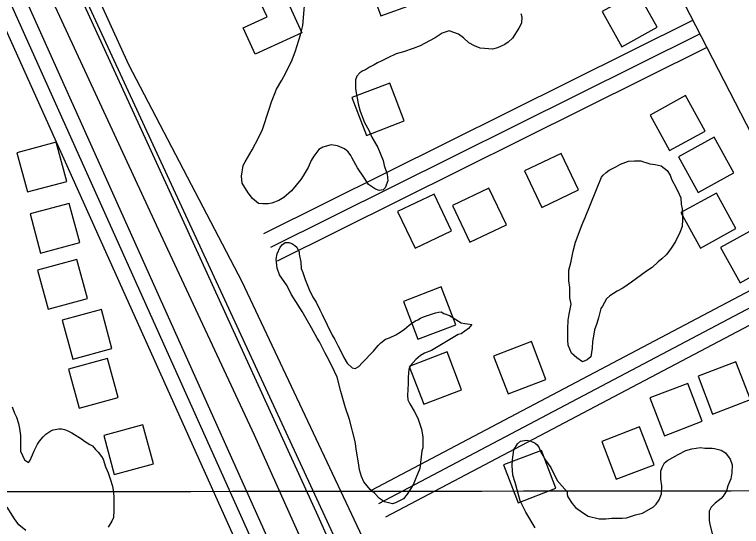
# Model space of a CAD drawing. Extents: x 3313442 to 3351311, y 721974 to 747360.
# Drawn here: x 3326081 to 3326799, y 739450 to 739955 of the extents above; entities that cross this region are included whole.
import ezdxf

# ---------------------------------------------------------------- set-up
doc = ezdxf.new("R2010")
doc.units = 0
for name, color, linetype in [('V-BLDG-OTLN', 7, 'Continuous'), ('V-GRID-MAJR', 7, 'Continuous'), ('V-RAIL-TRAK', 7, 'Continuous'), ('V-ROAD-CNTR', 7, 'Continuous'), ('V-SITE-VEGE', 7, 'Continuous'), ('V-TOPO-SHOR', 7, 'Continuous')]:
    doc.layers.add(name, color=color, linetype=linetype)

msp = doc.modelspace()

# ---------------------------------------------------------------- linework, layer by layer
at = {"layer": 'V-BLDG-OTLN'}
for points in [[(3326339.028, 739993.716), (3326364.909, 739937.353), (3326318.6890000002, 739916.1290000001), (3326306.799, 739942.024), (3326330.472, 739952.897), (3326316.482, 739983.363)], [(3326715.3675318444, 739942.7750873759), (3326696.0075705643, 739977.777017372), (3326661.0046405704, 739958.4180560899), (3326680.36460185, 739923.415126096)], [(3326414.207134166, 739873.3272262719), (3326428.507105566, 739835.9713009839), (3326465.8640308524, 739850.271272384), (3326451.563059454, 739887.62819767)], [(3326762.685437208, 739840.2512924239), (3326743.3254759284, 739875.25322242), (3326708.322545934, 739855.8942611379), (3326727.682507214, 739820.8913311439)], [(3326132.833696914, 739790.514391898), (3326122.367717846, 739829.1203146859), (3326083.76079506, 739818.654335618), (3326094.227774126, 739780.047412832)], [(3326790.877380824, 739799.035374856), (3326771.5174195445, 739834.037304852), (3326736.51448955, 739814.67834357), (3326755.8744508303, 739779.675413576)], [(3326620.540721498, 739818.12333668), (3326584.418793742, 739800.9413710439), (3326601.5997593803, 739764.8194432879), (3326637.721687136, 739782.0014089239)], [(3326549.450863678, 739783.806405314), (3326513.328935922, 739766.6244396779), (3326530.50990156, 739730.5025119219), (3326566.6318293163, 739747.6844775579)], [(3326793.128376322, 739744.005484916), (3326773.768415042, 739779.007414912), (3326738.7654850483, 739759.64845363), (3326758.1254463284, 739724.6455236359)], [(3326495.4259717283, 739777.9414170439), (3326459.304043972, 739760.7594514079), (3326476.48500961, 739724.6375236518), (3326512.606937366, 739741.8194892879)], [(3326145.7276711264, 739730.2085125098), (3326135.2616920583, 739768.814435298), (3326096.654769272, 739758.3484562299), (3326107.121748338, 739719.7415334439)], [(3326832.2372981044, 739709.685553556), (3326812.8773368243, 739744.687483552), (3326777.87440683, 739725.32852227), (3326797.23436811, 739690.3255922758)], [(3326153.196656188, 739674.827623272), (3326142.7306771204, 739713.4335460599), (3326104.123754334, 739702.9675669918), (3326114.5907334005, 739664.3606442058)], [(3326464.977032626, 739672.020628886), (3326479.2770040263, 739634.664703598), (3326516.6339293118, 739648.9646749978), (3326502.3329579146, 739686.3216002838)], [(3326177.5116075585, 739625.3637221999), (3326167.04562849, 739663.9696449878), (3326128.4387057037, 739653.50366592), (3326138.90568477, 739614.896743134)], [(3326553.9868546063, 739618.0117369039), (3326568.286826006, 739580.655811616), (3326605.6437512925, 739594.9557830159), (3326591.342779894, 739632.312708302)], [(3326470.783021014, 739607.8257572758), (3326485.082992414, 739570.4698319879), (3326522.4399177, 739584.7698033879), (3326508.1389463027, 739622.1267286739)], [(3326183.6315953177, 739577.011818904), (3326173.16561625, 739615.6177416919), (3326134.5586934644, 739605.151762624), (3326145.0256725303, 739566.544839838)], [(3326755.7394511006, 739598.1037767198), (3326770.0394225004, 739560.7478514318), (3326807.396347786, 739575.0478228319), (3326793.095376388, 739612.4047481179)], [(3326708.151546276, 739576.640819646), (3326722.4515176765, 739539.2848943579), (3326759.8084429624, 739553.584865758), (3326745.507471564, 739590.941791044)], [(3326218.394525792, 739511.509949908), (3326207.9285467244, 739550.1158726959), (3326169.321623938, 739539.6498936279), (3326179.788603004, 739501.0429708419)], [(3326660.621641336, 739533.7449054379), (3326674.921612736, 739496.38898015), (3326712.278538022, 739510.68895155), (3326697.977566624, 739548.0458768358)], [(3326563.860834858, 739510.510951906), (3326578.160806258, 739473.155026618), (3326615.517731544, 739487.454998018), (3326601.2167601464, 739524.8119233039)]]:
    msp.add_lwpolyline(points, close=True, dxfattribs=at)
at = {"layer": 'V-GRID-MAJR'}
msp.add_spline([(3317564.568, 739474.495), (3322811.884, 739480.219), (3328059.2, 739486.706), (3333306.515, 739493.957), (3338553.829, 739501.97), (3343801.142, 739510.747), (3349048.453, 739520.287), (3349048.454, 739520.287)], degree=3, dxfattribs=at)
at = {"layer": 'V-RAIL-TRAK'}
msp.add_lwpolyline([(3326699.8340000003, 738760.478), (3326584.399, 739013.873), (3326466.7, 739269.1190000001), (3326443.1240000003, 739319.774), (3326380.791, 739459.819), (3326247.198, 739753.3030000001), (3326099.1010000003, 740076.426), (3325975.4450000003, 740348.284), (3325938.9760000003, 740429.567), (3325854.316, 740614.905), (3325750.765, 740838.4500000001), (3325632.083, 741098.931), (3325572.791, 741229.7390000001), (3325517.727, 741353.186), (3325394.6580000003, 741622.052), (3325260.617, 741915.4400000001), (3325221.647, 741999.152), (3325183.407, 742083.8640000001), (3325182.844, 742085.113)], dxfattribs=at)
at = {"layer": 'V-ROAD-CNTR'}
for points in [[(3326777.238408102, 738600.4847719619), (3326777.100408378, 738600.716771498), (3326618.9117247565, 738947.8250772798), (3326405.994150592, 739419.993132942), (3326147.297667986, 739979.9420130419), (3325907.7811470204, 740506.4829599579), (3325622.2697180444, 741132.2607084), (3325395.42717173, 741626.860719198), (3325163.2176361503, 742137.379698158), (3324819.802322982, 742890.4051921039), (3324514.301933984, 743562.57584776), (3324154.847652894, 744348.9932749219), (3323646.923668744, 745459.785053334), (3323606.4667496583, 745547.888877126)], [(3325493.6559752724, 741244.921483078), (3325488.244986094, 741244.241484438), (3325537.470887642, 741161.209650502), (3325565.545831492, 741106.4597600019), (3326367.223228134, 739321.0883307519)], [(3326492.072978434, 740451.9560690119), (3326819.852322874, 739814.7173434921), (3327059.0498444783, 739341.5322898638)], [(3325891.832178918, 740416.425140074), (3326376.80020898, 739336.3783001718)], [(3326068.231826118, 739950.3370722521), (3326344.34527389, 739335.4183020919)], [(3326327.4253077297, 739739.0094949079), (3326750.6784612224, 739949.6360736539)], [(3326334.108294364, 739725.580521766), (3326757.361447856, 739936.207100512)], [(3326340.7912809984, 739712.151548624), (3326764.04443449, 739922.7781273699)], [(3326440.639081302, 739472.473027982), (3327225.54351149, 739886.7681993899)], [(3326433.6370953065, 739485.738001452), (3327183.3055959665, 739881.434210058)], [(3326447.641067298, 739459.208054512), (3327232.5454974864, 739873.50322592)]]:
    msp.add_lwpolyline(points, dxfattribs=at)
at = {"layer": 'V-SITE-VEGE'}
for points in [[(3326496.276, 739932.278), (3326490.611, 739929.388), (3326481.548, 739924.481), (3326474.747, 739921.581), (3326465.103, 739918.376), (3326457.724, 739916.326), (3326449.507, 739912.562), (3326443.843, 739909.672), (3326439.308, 739907.647), (3326436.1950000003, 739905.6290000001), (3326431.663, 739903.317), (3326427.702, 739900.726), (3326424.8680000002, 739899.5650000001), (3326422.038, 739897.837), (3326418.937, 739894.398), (3326417.8310000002, 739890.693), (3326417.899, 739882.161), (3326418.802, 739875.915), (3326420.8740000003, 739865.689), (3326422.345, 739859.73), (3326426.701, 739848.672), (3326430.744, 739841.025), (3326433.926, 739834.226), (3326439.6950000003, 739824.035), (3326444.918, 739811.278), (3326446.095, 739806.1680000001), (3326449.0100000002, 739797.659), (3326449.63, 739791.122), (3326447.126, 739784.277), (3326445.149, 739782.27), (3326441.176, 739781.385), (3326437.467, 739782.7760000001), (3326430.6040000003, 739787.554), (3326426.574, 739793.782), (3326419.664, 739803.965), (3326414.47, 739813.308), (3326413.024, 739816.14), (3326410.436, 739819.816), (3326406.9990000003, 739822.632), (3326399.866, 739825.704), (3326393.8880000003, 739826.509), (3326385.6550000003, 739824.453), (3326381.694, 739822.145), (3326376.625, 739815.562), (3326374.102, 739810.995), (3326371.0300000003, 739804.143), (3326366.258, 739796.139), (3326363.7290000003, 739792.422), (3326354.718, 739781.258), (3326347.091, 739774.656), (3326342.282, 739771.4890000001), (3326335.194, 739768.872), (3326331.502, 739768.274), (3326326.382, 739768.233), (3326322.11, 739768.77), (3326316.1010000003, 739773.554), (3326311.79, 739779.204), (3326306.025, 739788.83), (3326305.4, 739795.652), (3326307.024, 739806.187), (3326308.984, 739809.9), (3326315.714, 739821.6140000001), (3326322.159, 739833.611), (3326326.079, 739841.607), (3326332.741, 739861.853), (3326334.9590000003, 739868.98), (3326338.305, 739877.2540000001), (3326339.6920000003, 739881.533), (3326345.025, 739890.392), (3326348.947, 739897.818), (3326355.3850000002, 739910.385), (3326358.441, 739919.513), (3326363.434, 739935.192), (3326365.916, 739944.5970000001), (3326367.725, 739967.649)], [(3326438.559, 739965.3740000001), (3326442.632, 739954.032)], [(3326442.632, 739954.032), (3326473.827, 739965.089)], [(3326580.833, 739956.278), (3326581.716, 739952.873), (3326581.483, 739946.616), (3326578.961, 739941.756), (3326572.785, 739932.04), (3326568.265, 739928.022), (3326565.154, 739925.7220000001), (3326557.787, 739922.251), (3326552.9620000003, 739921.073), (3326544.995, 739921.577), (3326540.727, 739922.1140000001), (3326535.302, 739924.344), (3326529.59, 739927.426), (3326524.431, 739932.221), (3326519.2830000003, 739935.876), (3326510.157, 739939.2170000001), (3326503.349, 739936.886), (3326496.276, 739932.278)], [(3326505.006, 739659.888), (3326510.4250000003, 739657.9400000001), (3326513.856, 739655.976), (3326516.715, 739654.01), (3326521.859, 739650.922), (3326525.5640000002, 739650.098), (3326528.409, 739649.836), (3326532.396, 739649.017), (3326529.2970000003, 739645.294), (3326521.9450000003, 739640.116), (3326519.109, 739639.24), (3326492.786, 739623.386), (3326485.982, 739620.7710000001), (3326482.017, 739618.465), (3326477.215, 739614.7270000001), (3326471.857, 739608.712), (3326470.467, 739604.721), (3326469.676, 739597.035), (3326469.727, 739590.778), (3326468.968, 739579.111), (3326469.287, 739574.849), (3326471.308, 739570.884), (3326475.634, 739563.523), (3326479.1010000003, 739556.726), (3326482.8880000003, 739545.665), (3326484.086, 739538.28), (3326484.1720000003, 739527.4720000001), (3326483.344, 739524.337), (3326481.208, 739506.9720000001), (3326477.305, 739497.27), (3326474.5130000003, 739490.707), (3326468.613, 739481.558), (3326464.953, 739476.979), (3326457.306, 739472.934), (3326454.185, 739472.055), (3326446.2060000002, 739473.983), (3326441.344, 739477.358), (3326436.755, 739482.439), (3326432.171, 739486.383), (3326425.855, 739493.7270000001), (3326423.821, 739499.116), (3326421.7770000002, 739505.6410000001), (3326420.87, 739512.458), (3326418.785, 739524.101), (3326417.573, 739533.4770000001), (3326411.71, 739555.329), (3326407.919, 739566.96), (3326405.873, 739573.769), (3326403.239, 739583.137), (3326399.7120000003, 739597.041), (3326397.107, 739602.708), (3326391.901, 739613.474), (3326387.861, 739620.837), (3326382.079, 739632.166), (3326380.0640000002, 739635.562), (3326374.291, 739646.039), (3326370.256, 739652.832), (3326365.06, 739662.175), (3326361.312, 739668.403), (3326354.4, 739679.153), (3326350.353, 739687.37), (3326342.872, 739698.118), (3326340.544, 739704.921), (3326339.62, 739713.734), (3326340.431, 739718.86), (3326343.507, 739725.426), (3326345.758, 739728.287), (3326348.303, 739730.013), (3326352, 739730.044), (3326354.853, 739729.213), (3326357.997, 739727.2490000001), (3326360.002, 739725.557), (3326362.029, 739720.74), (3326362.332, 739718.4670000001), (3326363.8170000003, 739710.799), (3326364.151, 739704.544), (3326365.89, 739700.577), (3326367.936, 739693.768), (3326371.997, 739683.845), (3326375.755, 739676.198), (3326378.923, 739671.387), (3326382.681, 739663.738), (3326384.711, 739658.921), (3326394.83, 739638.525), (3326397.423, 739634.28), (3326400.603, 739627.765), (3326402.625, 739624.083), (3326406.383, 739616.433), (3326409.555, 739611.055), (3326414.4250000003, 739606.546), (3326417.276, 739605.714), (3326420.9560000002, 739607.735), (3326424.34, 739611.459), (3326435.6240000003, 739622.925), (3326440.132, 739628.367), (3326442.667, 739631.23), (3326447.4760000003, 739634.681), (3326451.16, 739636.133), (3326457.679, 739639.031), (3326461.924, 739641.6240000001), (3326466.168, 739644.501)], [(3326466.168, 739644.501), (3326470.686, 739648.519), (3326473.227, 739650.533), (3326476.9080000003, 739652.837), (3326479.1750000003, 739653.709), (3326482.005, 739655.437), (3326484.84, 739656.5970000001), (3326492.7800000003, 739659.507), (3326496.753, 739660.674), (3326499.591, 739661.2660000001), (3326502.149, 739661.571), (3326505.006, 739659.888)], [(3326079.139, 739567.73), (3326081.465, 739561.492), (3326083.202, 739557.525), (3326085.244, 739551.282), (3326086.137, 739546.457), (3326087.329, 739539.639), (3326087.372, 739534.237), (3326087.149, 739526.555), (3326087.169, 739523.997), (3326091.22, 739515.496), (3326095.222, 739512.966), (3326096.346, 739514.685), (3326099.142, 739520.394), (3326100.819, 739524.39), (3326104.178, 739530.958), (3326106.144, 739534.104), (3326109.523, 739538.3960000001), (3326112.345, 739540.979), (3326117.156, 739544.145), (3326119.419, 739545.3), (3326125.102, 739546.199), (3326127.947, 739546.224), (3326130.796, 739545.392), (3326133.933, 739544.28), (3326137.931, 739542.322), (3326147.364, 739536.424), (3326150.514, 739533.8910000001), (3326155.656, 739530.802), (3326158.2290000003, 739529.402), (3326161.102, 739525.7270000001), (3326163.965, 739523.192), (3326167.127, 739518.951), (3326168.858, 739516.12), (3326171.1920000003, 739508.745), (3326173.8000000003, 739502.794), (3326175.8370000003, 739496.836), (3326178.1720000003, 739489.461), (3326179.075, 739483.213), (3326179.401, 739478.38), (3326179.501, 739465.584), (3326178.989, 739458.752), (3326177.312, 739455.041), (3326173.662, 739449.0380000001)], [(3326594.872, 739448.444), (3326585.931, 739464.015), (3326580.153, 739475.06), (3326575.173, 739493.2220000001), (3326573.125, 739500.316), (3326572.1950000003, 739509.978), (3326572.717, 739515.67), (3326574.061, 739525.351), (3326577.71, 739531.351), (3326580.532, 739533.936), (3326586.4960000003, 739535.12), (3326590.201, 739534.296), (3326595.053, 739532.062), (3326597.056, 739530.37), (3326599.073, 739527.257), (3326600.238, 739523.853), (3326605.143, 739515.078), (3326610.603, 739508.01), (3326616.677, 739495.261)], [(3326642.538, 739462.764), (3326647.395, 739459.958), (3326658.223, 739457.201), (3326664.764, 739457.255), (3326670.732, 739457.871), (3326680.97, 739457.953), (3326685.234, 739458.27), (3326694.026, 739461.187), (3326700.84, 739462.948), (3326711.883, 739469.008), (3326714.418, 739471.873), (3326717.228, 739476.162), (3326719.741, 739481.8690000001), (3326719.9620000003, 739489.834), (3326719.057, 739496.3690000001), (3326718.991, 739504.332), (3326720.384, 739508.041), (3326722.623, 739512.608), (3326725.449, 739514.908), (3326735.9220000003, 739520.964), (3326743.572, 739524.7220000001), (3326749.531, 739526.475), (3326758.053, 739527.683), (3326762.321, 739527.149), (3326769.716, 739526.921), (3326771.998, 739526.657), (3326778.551, 739525.0040000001), (3326782.838, 739522.4770000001), (3326787.438, 739516.257), (3326789.475, 739510.587), (3326788.97, 739502.618), (3326787.88, 739496.922), (3326785.091, 739489.789), (3326783.708, 739484.944), (3326780.339, 739479.512), (3326778.367, 739477.223), (3326772.43, 739472.625), (3326768.762, 739468.897), (3326766.804, 739464.9), (3326766.593, 739455.796), (3326767.48, 739451.821), (3326770.417, 739440.184)], [(3326616.677, 739495.261), (3326626.44, 739483.965), (3326626.4590000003, 739481.405), (3326627.333, 739478.851), (3326631.3680000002, 739472.3420000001), (3326634.812, 739468.39), (3326642.538, 739462.764)], [(3326092.633, 739445.829), (3326085.477, 739451.459), (3326081.447, 739457.4), (3326074.2460000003, 739468.7170000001)]]:
    msp.add_lwpolyline(points, dxfattribs=at)
msp.add_lwpolyline([(3326644.1720000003, 739754.862), (3326660.345, 739794.808), (3326662.039, 739796.5260000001), (3326665.143, 739799.3960000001), (3326667.972, 739801.693), (3326674.484, 739804.876), (3326679.2970000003, 739807.4770000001), (3326687.237, 739810.381), (3326692.924, 739810.713), (3326699.179, 739810.762), (3326702.032, 739809.93), (3326704.029, 739809.095), (3326708.02, 739807.9890000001), (3326713.429, 739807.18), (3326719.413, 739805.804), (3326725.137, 739801.3), (3326728.304, 739796.491), (3326729.471, 739792.805), (3326734.382, 739783.458), (3326736.987, 739777.789), (3326738.722, 739774.3910000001), (3326739.056, 739768.137), (3326739.947, 739763.31), (3326740.287, 739756.77), (3326740.313, 739752.789), (3326740.088, 739745.961), (3326737.575, 739739.969), (3326733.381, 739731.1190000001), (3326729.727, 739725.4010000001), (3326726.917, 739721.397), (3326724.1010000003, 739717.963), (3326719.8680000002, 739713.947), (3326716.4760000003, 739711.076), (3326710.5500000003, 739705.6240000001), (3326704.8910000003, 739701.882), (3326689.906, 739690.954), (3326681.421, 739685.197), (3326675.756, 739682.023), (3326668.682, 739677.415), (3326665.295, 739674.5430000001), (3326661.369, 739667.402), (3326659.683, 739664.83), (3326657.482, 739655.71), (3326655.819, 739650.2930000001), (3326653.595, 739644.018), (3326652.776, 739639.746), (3326651.696, 739632.3420000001), (3326651.18, 739625.797), (3326649.826, 739617.255), (3326646.441, 739614.381), (3326641.6180000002, 739612.354), (3326636.185, 739616.292), (3326630.7430000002, 739620.8), (3326627.5500000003, 739628.736), (3326627.2290000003, 739633.569), (3326627.137, 739644.944), (3326627.636, 739653.48), (3326628.441, 739659.458), (3326630.3540000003, 739669.143), (3326629.166, 739675.3910000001), (3326629.082, 739685.627), (3326628.177, 739692.447), (3326628.093, 739702.97), (3326630.026, 739710.095), (3326632.494, 739721.492), (3326634.696, 739730.609), (3326641.382, 739748.011)], close=True, dxfattribs=at)
at = {"layer": 'V-TOPO-SHOR'}
for points in [[(3325962.395, 740419.536), (3326103.219, 740104.867), (3326193.772, 739905.926), (3326305.611, 739691.8), (3326465.031, 739353.024)], [(3326399.2090000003, 739358.6780000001), (3326318.063, 739540.018), (3326225.786, 739737.904), (3326115.696, 739976.3200000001), (3326022.886, 740182.179), (3325923.673, 740406.245)]]:
    msp.add_lwpolyline(points, dxfattribs=at)

doc.saveas('drawing.dxf')
